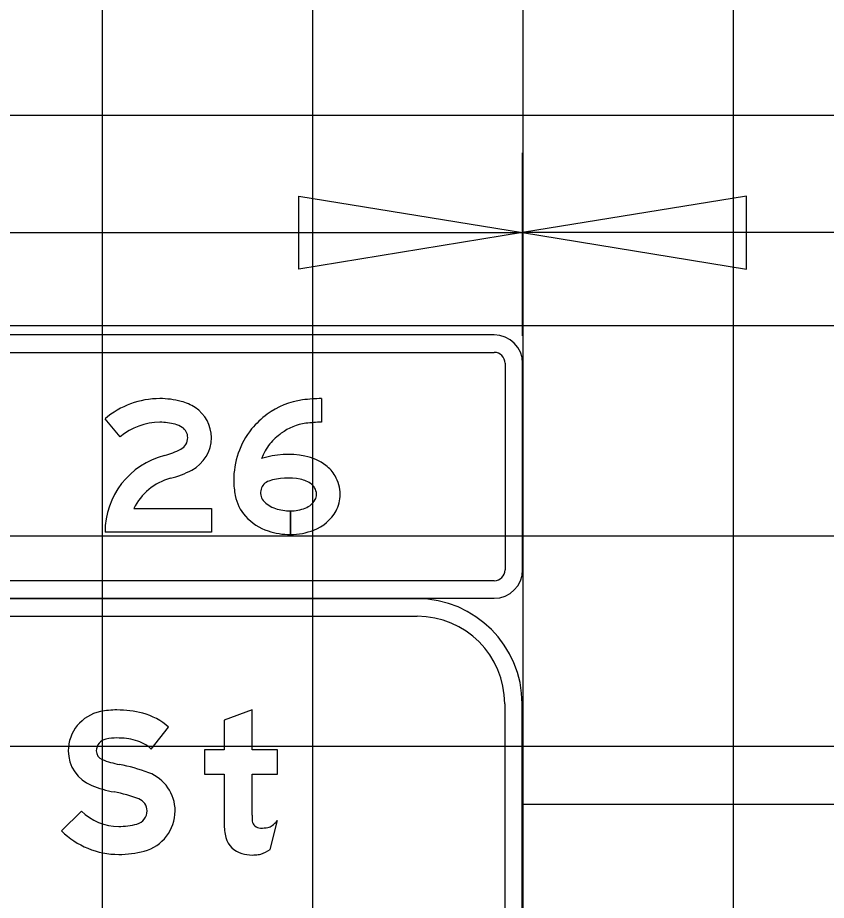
# Model space of a CAD drawing. Extents: x 1797809 to 2198143, y 249608 to 1237864.
# Drawn here: x 2195718.98 to 2195726.67, y 1237203.64 to 1237212.03 of the extents above; entities that cross this region are included whole.
import ezdxf

# ---------------------------------------------------------------- set-up
doc = ezdxf.new("R2010")
doc.units = 0
for name, color, linetype in [('GSBWFILL', 7, 'Continuous'), ('GSCOLORFILL', 7, 'Continuous'), ('GSDIMS', 7, 'Continuous'), ('GSOUTLINE', 7, 'Continuous'), ('GSSHT', 7, 'Continuous')]:
    doc.layers.add(name, color=color, linetype=linetype)

msp = doc.modelspace()

# ---------------------------------------------------------------- linework, layer by layer
at = {"layer": 'GSBWFILL'}
msp.add_line((2195721.3802, 1237204.1217), (2195721.4503, 1237204.3974), dxfattribs=at)
for points in [[(2195721.8709, 1237208.4109), (2195721.8709, 1237208.1861)], [(2195719.9568, 1237208.0481), (2195719.8113, 1237208.2195)], [(2195720.0862, 1237207.3651), (2195720.8228, 1237207.3651), (2195720.8228, 1237207.1403), (2195719.8113, 1237207.1403)], [(2195721.5738, 1237207.3432), (2195721.5738, 1237207.1184)], [(2195721.5738, 1237207.1184), (2195721.5738, 1237207.3432)], [(2195721.2105, 1237204.4499), (2195721.2105, 1237204.8395), (2195721.4503, 1237204.8395), (2195721.4503, 1237205.0692), (2195721.2105, 1237205.0692), (2195721.2105, 1237205.4522), (2195720.9441, 1237205.3512), (2195720.9441, 1237205.0692), (2195720.7576, 1237205.0692), (2195720.7576, 1237204.8395), (2195720.9441, 1237204.8395), (2195720.9441, 1237204.3694)], [(2195720.2515, 1237205.0773), (2195720.4163, 1237205.2875)], [(2195719.5865, 1237204.4883), (2195719.399, 1237204.2991)]]:
    msp.add_lwpolyline(points, dxfattribs=at)
for centre, major_axis, ratio, start_param, end_param in [((2195720.3327, 1237207.6052), (0, 0.8057), 0.999994, 0, 0.70376), ((2195720.3327, 1237207.6215), (0, 0.7894), 0.999994, 6.02311, 6.283185), ((2195720.4179, 1237207.9417), (0, 0.458), 0.999994, 5.706931, 6.02311), ((2195721.7877, 1237207.6763), (0, 0.729), 0.999994, 0.134155, 0.638471), ((2195721.8709, 1237207.0603), (0, 1.3506), 0.999994, 6.283185, 6.41734), ((2195720.4815, 1237208.0396), (0, 0.3413), 0.999994, 4.712389, 5.706931), ((2195721.8848, 1237207.5455), (0, 0.8919), 0.999994, 0.638464, 0.866813), ((2195720.3327, 1237207.6052), (0, 0.5809), 0.999994, 0, 0.70376), ((2195720.3327, 1237207.6215), (0, 0.5646), 0.999994, 6.02311, 6.283185), ((2195721.7877, 1237207.6763), (0, 0.5042), 0.999994, 0.134155, 0.638471), ((2195721.8709, 1237207.0603), (0, 1.1258), 0.999994, 0, 0.134155), ((2195720.4179, 1237207.9417), (0, 0.2332), 0.999994, 5.706931, 6.02311), ((2195720.4815, 1237208.0396), (0, 0.1165), 0.999994, 4.712389, 5.706931), ((2195721.8315, 1237207.6311), (0, 0.7965), 0.999994, 0.905406, 1.570796), ((2195720.4739, 1237208.0396), (0, 0.1241), 0.999994, 3.626327, 4.712389), ((2195720.4739, 1237208.0396), (0, 0.3489), 0.999994, 3.626327, 4.712389), ((2195721.8848, 1237207.5455), (0, 0.6671), 0.999994, 0.638461, 0.860244), ((2195720.2039, 1237208.5523), (0, 0.7036), 0.999994, 3.392123, 3.626327), ((2195721.8315, 1237207.6311), (0, 0.5717), 0.999994, 0.912917, 1.195206), ((2195720.5652, 1237207.1403), (0, 0.7539), 0.999994, 0.25053, 1.570796), ((2195721.5523, 1237207.0521), (0, 0.8282), 0.999994, 6.090019, 6.593179), ((2195721.618, 1237207.3875), (0, 0.4864), 0.999994, 5.634496, 6.090017), ((2195721.7096, 1237207.5084), (0, 0.3347), 0.999994, 5.237857, 5.634492), ((2195720.2039, 1237208.5523), (0, 0.9283), 0.999994, 3.392123, 3.626327), ((2195721.695, 1237207.4999), (0, 0.3516), 0.999994, 4.712389, 5.237857), ((2195720.5652, 1237207.1403), (0, 0.5291), 0.999994, 0.25053, 1.132058), ((2195721.7005, 1237207.6311), (0, 0.6654), 0.999994, 1.570796, 1.784619), ((2195721.4094, 1237207.5147), (0, 0.1194), 0.999994, 0.35159, 2.216564), ((2195721.5523, 1237207.0521), (0, 0.6034), 0.999994, 6.090019, 6.593179), ((2195721.618, 1237207.3875), (0, 0.2616), 0.999994, 5.6345, 6.090015), ((2195721.7096, 1237207.5084), (0, 0.1099), 0.999994, 5.237857, 5.634492), ((2195721.695, 1237207.4999), (0, 0.1268), 0.999994, 4.712389, 5.237857), ((2195721.4452, 1237207.561), (0, 0.4014), 0.999994, 1.748918, 2.304124), ((2195721.5176, 1237207.6262), (0, 0.274), 0.999994, 2.304124, 2.823757), ((2195721.6459, 1237207.5486), (0, 0.1917), 0.999994, 3.51487, 4.172439), ((2195721.7073, 1237207.4999), (0, 0.1145), 0.999994, 4.261086, 4.712389), ((2195721.7073, 1237207.4999), (0, 0.3393), 0.999994, 4.229443, 4.712389), ((2195721.5738, 1237207.797), (0, 0.4538), 0.999994, 2.823757, 3.141593), ((2195721.5738, 1237207.7326), (0, 0.3894), 0.999994, 3.141673, 3.514879), ((2195721.6459, 1237207.5486), (0, 0.4165), 0.999994, 3.514875, 4.194509), ((2195721.5176, 1237207.6262), (0, 0.4988), 0.999994, 2.304124, 2.823757), ((2195721.5738, 1237207.797), (0, 0.6785), 0.999994, 2.823757, 3.141593), ((2195721.5738, 1237207.7326), (0, 0.6141), 0.999994, 3.141643, 3.514879), ((2195719.8439, 1237205.06), (0, 0.3816), 0.999997, 0.202758, 1.570796), ((2195719.9251, 1237204.6652), (0, 0.7847), 0.999997, 0, 0.202758), ((2195719.9251, 1237204.4876), (0, 0.9622), 0.999997, 6.026234, 6.283185), ((2195720.0144, 1237204.8274), (0, 0.6109), 0.999997, 5.565152, 6.026234), ((2195719.8439, 1237205.06), (0, 0.1152), 0.999997, 0.202758, 1.570796), ((2195719.9251, 1237204.6652), (0, 0.5183), 0.999997, 0, 0.202758), ((2195719.9251, 1237204.4876), (0, 0.6958), 0.999997, 6.026234, 6.283185), ((2195720.0144, 1237204.8274), (0, 0.3445), 0.999997, 5.523837, 6.026234), ((2195719.8158, 1237205.06), (0, 0.3535), 0.999997, 1.570796, 2.761249), ((2195719.8158, 1237205.06), (0, 0.0871), 0.999997, 1.570796, 2.761249), ((2195720.1061, 1237205.7861), (0, 0.8691), 0.999997, 2.761249, 2.95744), ((2195719.6501, 1237203.3375), (0, 1.6216), 0.999997, 5.918637, 6.099033), ((2195720.0899, 1237204.49), (0, 0.3881), 0.999997, 4.712389, 5.918637), ((2195720.1061, 1237205.7861), (0, 1.1355), 0.999997, 2.761249, 2.95744), ((2195719.6501, 1237203.3375), (0, 1.3552), 0.999997, 5.918637, 6.099033), ((2195720.0899, 1237204.49), (0, 0.1217), 0.999997, 4.712389, 5.918637), ((2195719.9413, 1237204.8462), (0, 0.5039), 0.999997, 2.360607, 3.141593), ((2195720.0822, 1237204.49), (0, 0.1293), 0.999997, 3.401517, 4.712389), ((2195720.0822, 1237204.49), (0, 0.3957), 0.999997, 3.401517, 4.712389), ((2195722.8781, 1237204.4499), (0, 1.6676), 0.999998, 1.570796, 1.606005), ((2195721.2749, 1237204.5282), (0, 0.2187), 0.999998, 3.756278, 4.071638), ((2195719.9413, 1237205.0198), (0, 0.6775), 0.999997, 3.141593, 3.401517), ((2195721.461, 1237204.3694), (0, 0.5169), 0.999998, 1.570796, 1.830698), ((2195721.287, 1237204.4041), (0, 0.0766), 0.999998, 1.74085, 2.407828), ((2195721.2895, 1237204.4068), (0, 0.0802), 0.999998, 2.407828, 3.141593), ((2195721.2895, 1237204.7473), (0, 0.4207), 0.999998, 3.141593, 3.310762), ((2195721.3435, 1237204.4311), (0, 0.0999), 0.999998, 3.310762, 3.756278), ((2195719.9413, 1237204.8462), (0, 0.7703), 0.999997, 2.360607, 3.141593), ((2195721.1707, 1237204.2922), (0, 0.2165), 0.999998, 1.830698, 2.869526), ((2195719.9413, 1237205.0198), (0, 0.9439), 0.999997, 3.141593, 3.401517), ((2195721.2105, 1237204.435), (0, 0.3648), 0.999998, 2.869526, 3.141593), ((2195721.2105, 1237204.5956), (0, 0.5253), 0.999998, 3.141593, 3.205734), ((2195721.2303, 1237204.2873), (0, 0.2165), 0.999998, 3.205734, 3.427755), ((2195721.202, 1237204.3837), (0, 0.3169), 0.999998, 3.427755, 3.738844)]:
    msp.add_ellipse(centre, major_axis=major_axis, ratio=ratio, start_param=start_param, end_param=end_param, dxfattribs=at)
at = {"layer": 'GSCOLORFILL'}
for p, q in [((2195723.5118, 1237209.0176), (2195714.5541, 1237209.0176)), ((2195714.5541, 1237208.8511), (2195723.5118, 1237208.8511)), ((2195723.6158, 1237208.747), (2195723.6158, 1237206.7823)), ((2195723.7823, 1237206.7823), (2195723.7823, 1237208.747)), ((2195723.5118, 1237206.6782), (2195714.5557, 1237206.6782)), ((2195722.7792, 1237206.5076), (2195711.2907, 1237206.5076)), ((2195714.5557, 1237206.5117), (2195723.5118, 1237206.5117)), ((2195711.2907, 1237206.3411), (2195722.7792, 1237206.3411)), ((2195723.6117, 1237205.5086), (2195723.6117, 1237197.5166)), ((2195723.7782, 1237197.5166), (2195723.7782, 1237205.5086)), ((2195721.3802, 1237204.1217), (2195721.4503, 1237204.3974))]:
    msp.add_line(p, q, dxfattribs=at)
for points in [[(2195721.8709, 1237208.4109), (2195721.8709, 1237208.1861)], [(2195719.9568, 1237208.0481), (2195719.8113, 1237208.2195)], [(2195720.0862, 1237207.3651), (2195720.8228, 1237207.3651), (2195720.8228, 1237207.1403), (2195719.8113, 1237207.1403)], [(2195721.5738, 1237207.3432), (2195721.5738, 1237207.1184)], [(2195721.5738, 1237207.1184), (2195721.5738, 1237207.3432)], [(2195721.2105, 1237204.4499), (2195721.2105, 1237204.8395), (2195721.4503, 1237204.8395), (2195721.4503, 1237205.0692), (2195721.2105, 1237205.0692), (2195721.2105, 1237205.4522), (2195720.9441, 1237205.3512), (2195720.9441, 1237205.0692), (2195720.7576, 1237205.0692), (2195720.7576, 1237204.8395), (2195720.9441, 1237204.8395), (2195720.9441, 1237204.3694)], [(2195720.2515, 1237205.0773), (2195720.4163, 1237205.2875)], [(2195719.5865, 1237204.4883), (2195719.399, 1237204.2991)]]:
    msp.add_lwpolyline(points, dxfattribs=at)
for centre, radius, start, end in [((2195723.5118, 1237208.747), 0.2706, 0, 90), ((2195723.5118, 1237208.747), 0.1041, 0, 90), ((2195723.5118, 1237206.7823), 0.2706, 270, 0), ((2195723.5118, 1237206.7823), 0.1041, 270, 0), ((2195722.7792, 1237205.5086), 0.999, 0, 90), ((2195722.7792, 1237205.5086), 0.8325, 0, 90)]:
    msp.add_arc(centre, radius, start, end, dxfattribs=at)
for centre, major_axis, ratio, start_param, end_param in [((2195720.3327, 1237207.6052), (0, 0.8057), 0.999994, 0, 0.70376), ((2195720.3327, 1237207.6215), (0, 0.7894), 0.999994, 6.02311, 6.283185), ((2195720.4179, 1237207.9417), (0, 0.458), 0.999994, 5.706931, 6.02311), ((2195721.7877, 1237207.6763), (0, 0.729), 0.999994, 0.134155, 0.638471), ((2195721.8709, 1237207.0603), (0, 1.3506), 0.999994, 6.283185, 6.41734), ((2195720.4815, 1237208.0396), (0, 0.3413), 0.999994, 4.712389, 5.706931), ((2195721.8848, 1237207.5455), (0, 0.8919), 0.999994, 0.638464, 0.866813), ((2195720.3327, 1237207.6052), (0, 0.5809), 0.999994, 0, 0.70376), ((2195720.3327, 1237207.6215), (0, 0.5646), 0.999994, 6.02311, 6.283185), ((2195721.7877, 1237207.6763), (0, 0.5042), 0.999994, 0.134155, 0.638471), ((2195721.8709, 1237207.0603), (0, 1.1258), 0.999994, 0, 0.134155), ((2195720.4179, 1237207.9417), (0, 0.2332), 0.999994, 5.706931, 6.02311), ((2195720.4815, 1237208.0396), (0, 0.1165), 0.999994, 4.712389, 5.706931), ((2195721.8315, 1237207.6311), (0, 0.7965), 0.999994, 0.905406, 1.570796), ((2195720.4739, 1237208.0396), (0, 0.1241), 0.999994, 3.626327, 4.712389), ((2195720.4739, 1237208.0396), (0, 0.3489), 0.999994, 3.626327, 4.712389), ((2195721.8848, 1237207.5455), (0, 0.6671), 0.999994, 0.638461, 0.860244), ((2195720.2039, 1237208.5523), (0, 0.7036), 0.999994, 3.392123, 3.626327), ((2195721.8315, 1237207.6311), (0, 0.5717), 0.999994, 0.912917, 1.195206), ((2195720.5652, 1237207.1403), (0, 0.7539), 0.999994, 0.25053, 1.570796), ((2195721.5523, 1237207.0521), (0, 0.8282), 0.999994, 6.090019, 6.593179), ((2195721.618, 1237207.3875), (0, 0.4864), 0.999994, 5.634496, 6.090017), ((2195721.7096, 1237207.5084), (0, 0.3347), 0.999994, 5.237857, 5.634492), ((2195720.2039, 1237208.5523), (0, 0.9283), 0.999994, 3.392123, 3.626327), ((2195721.695, 1237207.4999), (0, 0.3516), 0.999994, 4.712389, 5.237857), ((2195720.5652, 1237207.1403), (0, 0.5291), 0.999994, 0.25053, 1.132058), ((2195721.7005, 1237207.6311), (0, 0.6654), 0.999994, 1.570796, 1.784619), ((2195721.4094, 1237207.5147), (0, 0.1194), 0.999994, 0.35159, 2.216564), ((2195721.5523, 1237207.0521), (0, 0.6034), 0.999994, 6.090019, 6.593179), ((2195721.618, 1237207.3875), (0, 0.2616), 0.999994, 5.6345, 6.090015), ((2195721.7096, 1237207.5084), (0, 0.1099), 0.999994, 5.237857, 5.634492), ((2195721.695, 1237207.4999), (0, 0.1268), 0.999994, 4.712389, 5.237857), ((2195721.4452, 1237207.561), (0, 0.4014), 0.999994, 1.748918, 2.304124), ((2195721.5176, 1237207.6262), (0, 0.274), 0.999994, 2.304124, 2.823757), ((2195721.6459, 1237207.5486), (0, 0.1917), 0.999994, 3.51487, 4.172439), ((2195721.7073, 1237207.4999), (0, 0.1145), 0.999994, 4.261086, 4.712389), ((2195721.7073, 1237207.4999), (0, 0.3393), 0.999994, 4.229443, 4.712389), ((2195721.5738, 1237207.797), (0, 0.4538), 0.999994, 2.823757, 3.141593), ((2195721.5738, 1237207.7326), (0, 0.3894), 0.999994, 3.141673, 3.514879), ((2195721.6459, 1237207.5486), (0, 0.4165), 0.999994, 3.514875, 4.194509), ((2195721.5176, 1237207.6262), (0, 0.4988), 0.999994, 2.304124, 2.823757), ((2195721.5738, 1237207.797), (0, 0.6785), 0.999994, 2.823757, 3.141593), ((2195721.5738, 1237207.7326), (0, 0.6141), 0.999994, 3.141643, 3.514879), ((2195719.8439, 1237205.06), (0, 0.3816), 0.999997, 0.202758, 1.570796), ((2195719.9251, 1237204.6652), (0, 0.7847), 0.999997, 0, 0.202758), ((2195719.9251, 1237204.4876), (0, 0.9622), 0.999997, 6.026234, 6.283185), ((2195720.0144, 1237204.8274), (0, 0.6109), 0.999997, 5.565152, 6.026234), ((2195719.8439, 1237205.06), (0, 0.1152), 0.999997, 0.202758, 1.570796), ((2195719.9251, 1237204.6652), (0, 0.5183), 0.999997, 0, 0.202758), ((2195719.9251, 1237204.4876), (0, 0.6958), 0.999997, 6.026234, 6.283185), ((2195720.0144, 1237204.8274), (0, 0.3445), 0.999997, 5.523837, 6.026234), ((2195719.8158, 1237205.06), (0, 0.3535), 0.999997, 1.570796, 2.761249), ((2195719.8158, 1237205.06), (0, 0.0871), 0.999997, 1.570796, 2.761249), ((2195720.1061, 1237205.7861), (0, 0.8691), 0.999997, 2.761249, 2.95744), ((2195719.6501, 1237203.3375), (0, 1.6216), 0.999997, 5.918637, 6.099033), ((2195720.0899, 1237204.49), (0, 0.3881), 0.999997, 4.712389, 5.918637), ((2195720.1061, 1237205.7861), (0, 1.1355), 0.999997, 2.761249, 2.95744), ((2195719.6501, 1237203.3375), (0, 1.3552), 0.999997, 5.918637, 6.099033), ((2195720.0899, 1237204.49), (0, 0.1217), 0.999997, 4.712389, 5.918637), ((2195719.9413, 1237204.8462), (0, 0.5039), 0.999997, 2.360607, 3.141593), ((2195720.0822, 1237204.49), (0, 0.1293), 0.999997, 3.401517, 4.712389), ((2195720.0822, 1237204.49), (0, 0.3957), 0.999997, 3.401517, 4.712389), ((2195722.8781, 1237204.4499), (0, 1.6676), 0.999998, 1.570796, 1.606005), ((2195721.2749, 1237204.5282), (0, 0.2187), 0.999998, 3.756278, 4.071638), ((2195719.9413, 1237205.0198), (0, 0.6775), 0.999997, 3.141593, 3.401517), ((2195721.461, 1237204.3694), (0, 0.5169), 0.999998, 1.570796, 1.830698), ((2195721.287, 1237204.4041), (0, 0.0766), 0.999998, 1.74085, 2.407828), ((2195721.2895, 1237204.4068), (0, 0.0802), 0.999998, 2.407828, 3.141593), ((2195721.2895, 1237204.7473), (0, 0.4207), 0.999998, 3.141593, 3.310762), ((2195721.3435, 1237204.4311), (0, 0.0999), 0.999998, 3.310762, 3.756278), ((2195719.9413, 1237204.8462), (0, 0.7703), 0.999997, 2.360607, 3.141593), ((2195721.1707, 1237204.2922), (0, 0.2165), 0.999998, 1.830698, 2.869526), ((2195719.9413, 1237205.0198), (0, 0.9439), 0.999997, 3.141593, 3.401517), ((2195721.2105, 1237204.435), (0, 0.3648), 0.999998, 2.869526, 3.141593), ((2195721.2105, 1237204.5956), (0, 0.5253), 0.999998, 3.141593, 3.205734), ((2195721.2303, 1237204.2873), (0, 0.2165), 0.999998, 3.205734, 3.427755), ((2195721.202, 1237204.3837), (0, 0.3169), 0.999998, 3.427755, 3.738844)]:
    msp.add_ellipse(centre, major_axis=major_axis, ratio=ratio, start_param=start_param, end_param=end_param, dxfattribs=at)
at = {"layer": 'GSDIMS'}
for p, q in [((2195723.7823, 1237209.0069), (2195723.7823, 1237210.7482)), ((2195710.2875, 1237209.9904), (2195723.7823, 1237209.9904)), ((2195749.7738, 1237209.9904), (2195723.7823, 1237209.9904)), ((2195723.7782, 1237204.5543), (2195749.2738, 1237204.5543))]:
    msp.add_line(p, q, dxfattribs=at)
for points in [[(2195723.7823, 1237209.9904), (2195721.6539, 1237209.6433), (2195721.6539, 1237210.3376)], [(2195723.7823, 1237209.9904), (2195725.9107, 1237209.6433), (2195725.9107, 1237210.3376)]]:
    msp.add_lwpolyline(points, close=True, dxfattribs=at)
at = {"layer": 'GSOUTLINE'}
msp.add_line((2195721.3802, 1237204.1217), (2195721.4503, 1237204.3974), dxfattribs=at)
for points in [[(2195721.8709, 1237208.4109), (2195721.8709, 1237208.1861)], [(2195719.9568, 1237208.0481), (2195719.8113, 1237208.2195)], [(2195720.0862, 1237207.3651), (2195720.8228, 1237207.3651), (2195720.8228, 1237207.1403), (2195719.8113, 1237207.1403)], [(2195721.2105, 1237204.4499), (2195721.2105, 1237204.8395), (2195721.4503, 1237204.8395), (2195721.4503, 1237205.0692), (2195721.2105, 1237205.0692), (2195721.2105, 1237205.4522), (2195720.9441, 1237205.3512), (2195720.9441, 1237205.0692), (2195720.7576, 1237205.0692), (2195720.7576, 1237204.8395), (2195720.9441, 1237204.8395), (2195720.9441, 1237204.3694)], [(2195720.2515, 1237205.0773), (2195720.4163, 1237205.2875)], [(2195719.5865, 1237204.4883), (2195719.399, 1237204.2991)]]:
    msp.add_lwpolyline(points, dxfattribs=at)
for centre, major_axis, ratio, start_param, end_param in [((2195720.3327, 1237207.6052), (0, 0.8057), 0.999994, 0, 0.70376), ((2195720.3327, 1237207.6215), (0, 0.7894), 0.999994, 6.02311, 6.283185), ((2195720.4179, 1237207.9417), (0, 0.458), 0.999994, 5.706931, 6.02311), ((2195721.7877, 1237207.6763), (0, 0.729), 0.999994, 0.134155, 0.638471), ((2195721.8709, 1237207.0603), (0, 1.3506), 0.999994, 6.283185, 6.41734), ((2195720.4815, 1237208.0396), (0, 0.3413), 0.999994, 4.712389, 5.706931), ((2195721.8848, 1237207.5455), (0, 0.8919), 0.999994, 0.638464, 0.866813), ((2195720.3327, 1237207.6052), (0, 0.5809), 0.999994, 0, 0.70376), ((2195720.3327, 1237207.6215), (0, 0.5646), 0.999994, 6.02311, 6.283185), ((2195721.7877, 1237207.6763), (0, 0.5042), 0.999994, 0.134155, 0.638471), ((2195721.8709, 1237207.0603), (0, 1.1258), 0.999994, 0, 0.134155), ((2195720.4179, 1237207.9417), (0, 0.2332), 0.999994, 5.706931, 6.02311), ((2195720.4815, 1237208.0396), (0, 0.1165), 0.999994, 4.712389, 5.706931), ((2195721.8315, 1237207.6311), (0, 0.7965), 0.999994, 0.905406, 1.570796), ((2195720.4739, 1237208.0396), (0, 0.1241), 0.999994, 3.626327, 4.712389), ((2195720.4739, 1237208.0396), (0, 0.3489), 0.999994, 3.626327, 4.712389), ((2195721.8848, 1237207.5455), (0, 0.6671), 0.999994, 0.638461, 0.860244), ((2195720.2039, 1237208.5523), (0, 0.7036), 0.999994, 3.392123, 3.626327), ((2195721.8315, 1237207.6311), (0, 0.5717), 0.999994, 0.912917, 1.195206), ((2195720.5652, 1237207.1403), (0, 0.7539), 0.999994, 0.25053, 1.570796), ((2195721.5523, 1237207.0521), (0, 0.8282), 0.999994, 6.090019, 6.593179), ((2195721.618, 1237207.3875), (0, 0.4864), 0.999994, 5.634496, 6.090017), ((2195721.7096, 1237207.5084), (0, 0.3347), 0.999994, 5.237857, 5.634492), ((2195720.2039, 1237208.5523), (0, 0.9283), 0.999994, 3.392123, 3.626327), ((2195721.695, 1237207.4999), (0, 0.3516), 0.999994, 4.712389, 5.237857), ((2195720.5652, 1237207.1403), (0, 0.5291), 0.999994, 0.25053, 1.132058), ((2195721.7005, 1237207.6311), (0, 0.6654), 0.999994, 1.570796, 1.784619), ((2195721.4094, 1237207.5147), (0, 0.1194), 0.999994, 0.35159, 2.216564), ((2195721.5523, 1237207.0521), (0, 0.6034), 0.999994, 6.090019, 6.593179), ((2195721.618, 1237207.3875), (0, 0.2616), 0.999994, 5.6345, 6.090015), ((2195721.7096, 1237207.5084), (0, 0.1099), 0.999994, 5.237857, 5.634492), ((2195721.695, 1237207.4999), (0, 0.1268), 0.999994, 4.712389, 5.237857), ((2195721.4452, 1237207.561), (0, 0.4014), 0.999994, 1.748918, 2.304124), ((2195721.5176, 1237207.6262), (0, 0.274), 0.999994, 2.304124, 2.823757), ((2195721.6459, 1237207.5486), (0, 0.1917), 0.999994, 3.51487, 4.172439), ((2195721.7073, 1237207.4999), (0, 0.1145), 0.999994, 4.261086, 4.712389), ((2195721.7073, 1237207.4999), (0, 0.3393), 0.999994, 4.229443, 4.712389), ((2195721.5738, 1237207.797), (0, 0.4538), 0.999994, 2.823757, 3.141593), ((2195721.5738, 1237207.7326), (0, 0.3894), 0.999994, 3.141593, 3.514879), ((2195721.6459, 1237207.5486), (0, 0.4165), 0.999994, 3.514875, 4.194509), ((2195721.5176, 1237207.6262), (0, 0.4988), 0.999994, 2.304124, 2.823757), ((2195721.5738, 1237207.797), (0, 0.6785), 0.999994, 2.823757, 3.141593), ((2195721.5738, 1237207.7326), (0, 0.6141), 0.999994, 3.141593, 3.514879), ((2195719.8439, 1237205.06), (0, 0.3816), 0.999997, 0.202758, 1.570796), ((2195719.9251, 1237204.6652), (0, 0.7847), 0.999997, 0, 0.202758), ((2195719.9251, 1237204.4876), (0, 0.9622), 0.999997, 6.026234, 6.283185), ((2195720.0144, 1237204.8274), (0, 0.6109), 0.999997, 5.565152, 6.026234), ((2195719.8439, 1237205.06), (0, 0.1152), 0.999997, 0.202758, 1.570796), ((2195719.9251, 1237204.6652), (0, 0.5183), 0.999997, 0, 0.202758), ((2195719.9251, 1237204.4876), (0, 0.6958), 0.999997, 6.026234, 6.283185), ((2195720.0144, 1237204.8274), (0, 0.3445), 0.999997, 5.523837, 6.026234), ((2195719.8158, 1237205.06), (0, 0.3535), 0.999997, 1.570796, 2.761249), ((2195719.8158, 1237205.06), (0, 0.0871), 0.999997, 1.570796, 2.761249), ((2195720.1061, 1237205.7861), (0, 0.8691), 0.999997, 2.761249, 2.95744), ((2195719.6501, 1237203.3375), (0, 1.6216), 0.999997, 5.918637, 6.099033), ((2195720.0899, 1237204.49), (0, 0.3881), 0.999997, 4.712389, 5.918637), ((2195720.1061, 1237205.7861), (0, 1.1355), 0.999997, 2.761249, 2.95744), ((2195719.6501, 1237203.3375), (0, 1.3552), 0.999997, 5.918637, 6.099033), ((2195720.0899, 1237204.49), (0, 0.1217), 0.999997, 4.712389, 5.918637), ((2195719.9413, 1237204.8462), (0, 0.5039), 0.999997, 2.360607, 3.141593), ((2195720.0822, 1237204.49), (0, 0.1293), 0.999997, 3.401517, 4.712389), ((2195720.0822, 1237204.49), (0, 0.3957), 0.999997, 3.401517, 4.712389), ((2195722.8781, 1237204.4499), (0, 1.6676), 0.999998, 1.570796, 1.606005), ((2195721.2749, 1237204.5282), (0, 0.2187), 0.999998, 3.756278, 4.071638), ((2195719.9413, 1237205.0198), (0, 0.6775), 0.999997, 3.141593, 3.401517), ((2195721.461, 1237204.3694), (0, 0.5169), 0.999998, 1.570796, 1.830698), ((2195721.287, 1237204.4041), (0, 0.0766), 0.999998, 1.74085, 2.407828), ((2195721.2895, 1237204.4068), (0, 0.0802), 0.999998, 2.407828, 3.141593), ((2195721.2895, 1237204.7473), (0, 0.4207), 0.999998, 3.141593, 3.310762), ((2195721.3435, 1237204.4311), (0, 0.0999), 0.999998, 3.310762, 3.756278), ((2195719.9413, 1237204.8462), (0, 0.7703), 0.999997, 2.360607, 3.141593), ((2195721.1707, 1237204.2922), (0, 0.2165), 0.999998, 1.830698, 2.869526), ((2195719.9413, 1237205.0198), (0, 0.9439), 0.999997, 3.141593, 3.401517), ((2195721.2105, 1237204.435), (0, 0.3648), 0.999998, 2.869526, 3.141593), ((2195721.2105, 1237204.5956), (0, 0.5253), 0.999998, 3.141593, 3.205734), ((2195721.2303, 1237204.2873), (0, 0.2165), 0.999998, 3.205734, 3.427755), ((2195721.202, 1237204.3837), (0, 0.3169), 0.999998, 3.427755, 3.738844)]:
    msp.add_ellipse(centre, major_axis=major_axis, ratio=ratio, start_param=start_param, end_param=end_param, dxfattribs=at)
at = {"layer": 'GSSHT'}
for p, q in [((2195719.7875, 1237163.1062), (2195719.7875, 1237223.1062)), ((2195721.7875, 1237163.1062), (2195721.7875, 1237223.1062)), ((2195723.7875, 1237163.1062), (2195723.7875, 1237223.1062)), ((2195725.7875, 1237163.1062), (2195725.7875, 1237223.1062)), ((2195657.7875, 1237211.1062), (2195787.7875, 1237211.1062)), ((2195657.7875, 1237209.1062), (2195787.7875, 1237209.1062)), ((2195657.7875, 1237207.1062), (2195787.7875, 1237207.1062)), ((2195657.7875, 1237205.1062), (2195787.7875, 1237205.1062))]:
    msp.add_line(p, q, dxfattribs=at)

doc.saveas('drawing.dxf')
